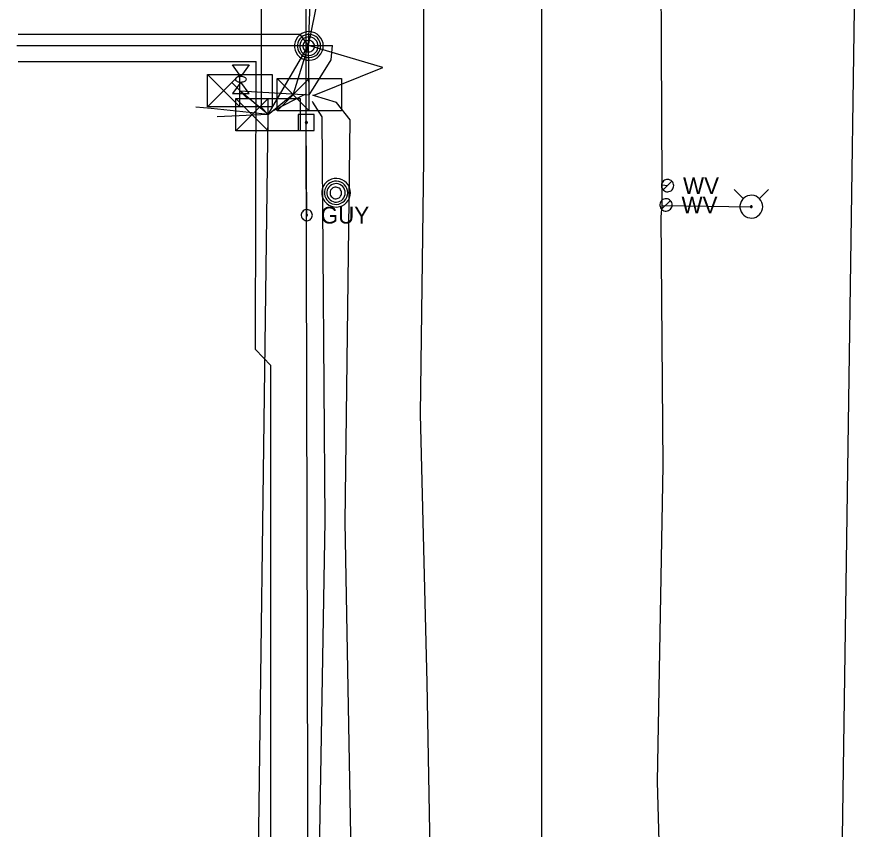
# Model space of a CAD drawing. Extents: x 596028 to 606371, y 330010 to 403088.
# Drawn here: x 601996.4 to 602191.3, y 376209.9 to 376396.9 of the extents above; entities that cross this region are included whole.
import ezdxf

# ---------------------------------------------------------------- set-up
doc = ezdxf.new("R2010")
doc.units = 0
for name, color, linetype in [('E_SIG', 7, 'Continuous'), ('E_UTL_E_Bold', 7, 'Continuous'), ('E_UTL_E_UG', 7, 'Continuous'), ('E_UTL_EGuyWire', 7, 'Continuous'), ('E_UTL_EPowerPole', 7, 'Continuous'), ('E_UTL_FO_UG', 7, 'Continuous'), ('E_UTL_G_UG', 7, 'Continuous'), ('E_UTL_MH', 7, 'Continuous'), ('E_UTL_Overhead', 7, 'Continuous'), ('E_UTL_SAN_UG', 7, 'Continuous'), ('E_UTL_T_UG', 7, 'Continuous'), ('E_UTL_W', 7, 'Continuous'), ('E_UTL_W_UG', 7, 'Continuous'), ('E_UTL_WHydrant', 7, 'Continuous')]:
    doc.layers.add(name, color=color, linetype=linetype)

msp = doc.modelspace()

# ---------------------------------------------------------------- linework, layer by layer
at = {"layer": 'E_SIG'}
for points in [[(602040.35, 376376.2), (602040.35, 376383.62)], [(602040.35, 376383.62), (602055.2, 376383.62)], [(602047.77, 376383.62), (602040.35, 376376.2)], [(602040.35, 376383.62), (602047.77, 376376.2)], [(602047.77, 376376.2), (602047.77, 376383.62)], [(602055.2, 376383.62), (602055.2, 376376.2)], [(602056.33, 376375.27), (602056.33, 376382.7)], [(602056.33, 376382.7), (602071.18, 376382.7)], [(602063.75, 376382.7), (602056.33, 376375.27)], [(602056.33, 376382.7), (602063.75, 376375.27)], [(602063.75, 376375.27), (602063.75, 376382.7)], [(602071.18, 376382.7), (602071.18, 376375.27)], [(602047.77, 376379.91), (602047.77, 376379.91)], [(602046.83, 376370.7), (602046.83, 376378.12)], [(602046.83, 376378.12), (602061.68, 376378.12)], [(602054.26, 376378.12), (602046.83, 376370.7)], [(602046.83, 376378.12), (602054.26, 376370.7)], [(602054.26, 376370.7), (602054.26, 376378.12)], [(602061.68, 376378.12), (602061.68, 376370.7)], [(602063.75, 376378.98), (602063.75, 376378.98)], [(602055.2, 376376.2), (602040.35, 376376.2)], [(602054.26, 376374.41), (602054.26, 376374.41)], [(602071.18, 376375.27), (602056.33, 376375.27)], [(602061.68, 376370.7), (602046.83, 376370.7)]]:
    msp.add_lwpolyline(points, dxfattribs=at)
at = {"layer": 'E_UTL_E_Bold'}
for points in [[(602046.09, 376385.85), (602049.9, 376385.85)], [(602048, 376383.19), (602046.09, 376385.85)], [(602049.9, 376385.85), (602048, 376383.19)], [(602048, 376381.92), (602046.09, 376379.25)], [(602049.27, 376382.55), (602049.24, 376382.67), (602049.18, 376382.79), (602049.06, 376382.89), (602048.92, 376382.99), (602048.73, 376383.07), (602048.52, 376383.13), (602048.3, 376383.17), (602048.06, 376383.18), (602047.82, 376383.18), (602047.58, 376383.15), (602047.36, 376383.1), (602047.16, 376383.03), (602047, 376382.94), (602046.87, 376382.84), (602046.78, 376382.73), (602046.73, 376382.61), (602046.73, 376382.49), (602046.78, 376382.37), (602046.87, 376382.26), (602047, 376382.16), (602047.16, 376382.07), (602047.36, 376382), (602047.58, 376381.95), (602047.82, 376381.92), (602048.06, 376381.92), (602048.3, 376381.93), (602048.52, 376381.97), (602048.73, 376382.03), (602048.92, 376382.11), (602049.06, 376382.21), (602049.18, 376382.31), (602049.24, 376382.43), (602049.27, 376382.55)], [(602049.9, 376379.25), (602048, 376381.92)], [(602046.09, 376379.25), (602049.9, 376379.25)]]:
    msp.add_lwpolyline(points, dxfattribs=at)
at = {"layer": 'E_UTL_E_UG'}
msp.add_lwpolyline([(602190.41, 375209.68), (602189.93, 375211.21), (602187.05, 375221.7), (602186.15, 375233.49), (602184.79, 375343.38), (602188.12, 375756.65), (602190.01, 375868.4), (602189.17, 375920.06), (602191.12, 375971.36), (602186.02, 376040.13), (602188.46, 376124.45), (602186.48, 376202.65), (602191.29, 376536.46)], dxfattribs=at)
at = {"layer": 'E_UTL_EGuyWire'}
for p, q in [((602046.01, 376381.73), (602049.53, 376378.09)), ((602063.18, 376351.27), (602063.07, 376372.59))]:
    msp.add_line(p, q, dxfattribs=at)
for points in [[(602064.47, 376351.27), (602064.44, 376351.51), (602064.37, 376351.75), (602064.26, 376351.96), (602064.11, 376352.15), (602063.93, 376352.31), (602063.72, 376352.44), (602063.49, 376352.52), (602063.24, 376352.55), (602063, 376352.54), (602062.76, 376352.48), (602062.54, 376352.38), (602062.34, 376352.24), (602062.17, 376352.06), (602062.04, 376351.86), (602061.95, 376351.63), (602061.91, 376351.39), (602061.91, 376351.15), (602061.95, 376350.91), (602062.04, 376350.68), (602062.17, 376350.47), (602062.34, 376350.3), (602062.54, 376350.16), (602062.76, 376350.06), (602063, 376350), (602063.24, 376349.99), (602063.49, 376350.02), (602063.72, 376350.1), (602063.93, 376350.22), (602064.11, 376350.38), (602064.26, 376350.57), (602064.37, 376350.79), (602064.44, 376351.03), (602064.47, 376351.27)], [(602063.34, 376351.27), (602063.34, 376351.3), (602063.33, 376351.33), (602063.32, 376351.36), (602063.3, 376351.38), (602063.28, 376351.4), (602063.25, 376351.41), (602063.22, 376351.42), (602063.19, 376351.43), (602063.16, 376351.43), (602063.13, 376351.42), (602063.1, 376351.41), (602063.08, 376351.39), (602063.06, 376351.37), (602063.04, 376351.34), (602063.03, 376351.31), (602063.02, 376351.28), (602063.02, 376351.25), (602063.03, 376351.22), (602063.04, 376351.19), (602063.06, 376351.17), (602063.08, 376351.15), (602063.1, 376351.13), (602063.13, 376351.12), (602063.16, 376351.11), (602063.19, 376351.11), (602063.22, 376351.11), (602063.25, 376351.12), (602063.28, 376351.14), (602063.3, 376351.16), (602063.32, 376351.18), (602063.33, 376351.21), (602063.34, 376351.24), (602063.34, 376351.27)]]:
    msp.add_lwpolyline(points, dxfattribs=at)
at = {"layer": 'E_UTL_EPowerPole'}
for points in [[(602063.04, 376374.44), (602063.04, 376377.35)], [(602064.89, 376374.44), (602061.2, 376374.44)], [(602061.2, 376374.44), (602061.2, 376370.75)], [(602064.89, 376370.75), (602064.89, 376374.44)], [(602063.31, 376372.59), (602063.31, 376372.64), (602063.3, 376372.68), (602063.28, 376372.72), (602063.25, 376372.76), (602063.21, 376372.79), (602063.17, 376372.81), (602063.13, 376372.83), (602063.09, 376372.83), (602063.04, 376372.83), (602063, 376372.82), (602062.96, 376372.8), (602062.92, 376372.77), (602062.89, 376372.74), (602062.86, 376372.7), (602062.85, 376372.66), (602062.84, 376372.62), (602062.84, 376372.57), (602062.85, 376372.53), (602062.86, 376372.48), (602062.89, 376372.45), (602062.92, 376372.41), (602062.96, 376372.39), (602063, 376372.37), (602063.04, 376372.36), (602063.09, 376372.36), (602063.13, 376372.36), (602063.17, 376372.38), (602063.21, 376372.4), (602063.25, 376372.43), (602063.28, 376372.47), (602063.3, 376372.51), (602063.31, 376372.55), (602063.31, 376372.59)], [(602061.2, 376370.75), (602064.89, 376370.75)]]:
    msp.add_lwpolyline(points, dxfattribs=at)
at = {"layer": 'E_UTL_FO_UG'}
msp.add_lwpolyline([(602063.59, 376390.35), (602061.56, 376392.95)], dxfattribs=at)
at = {"layer": 'E_UTL_G_UG'}
msp.add_lwpolyline([(602090.33, 375630.39), (602090.98, 375707.52), (602091.42, 375749.84), (602091.13, 375798.57), (602090.21, 375843.59), (602091.29, 375904.04), (602090.16, 375975.27), (602091, 375989.08), (602091.04, 376015.11), (602091.08, 376087.36), (602091.47, 376165.62), (602091.95, 376182.76), (602091.98, 376183.65), (602090.88, 376243.6), (602089.33, 376305.47), (602090.11, 376364.15), (602090.25, 376443.58)], dxfattribs=at)
at = {"layer": 'E_UTL_MH'}
for points in [[(602066.98, 376390.22), (602066.92, 376390.84), (602066.74, 376391.45), (602066.45, 376392), (602066.06, 376392.5), (602065.59, 376392.91), (602065.05, 376393.22), (602064.45, 376393.43), (602063.83, 376393.52), (602063.21, 376393.49), (602062.6, 376393.34), (602062.03, 376393.08), (602061.51, 376392.71), (602061.08, 376392.26), (602060.74, 376391.73), (602060.51, 376391.15), (602060.39, 376390.53), (602060.39, 376389.91), (602060.51, 376389.29), (602060.74, 376388.71), (602061.08, 376388.18), (602061.51, 376387.73), (602062.03, 376387.36), (602062.6, 376387.1), (602063.21, 376386.95), (602063.83, 376386.92), (602064.45, 376387.01), (602065.05, 376387.22), (602065.59, 376387.53), (602066.06, 376387.94), (602066.45, 376388.44), (602066.74, 376388.99), (602066.92, 376389.59), (602066.98, 376390.22)], [(602066.36, 376390.21), (602066.31, 376390.72), (602066.17, 376391.21), (602065.94, 376391.66), (602065.62, 376392.06), (602065.24, 376392.4), (602064.8, 376392.65), (602064.31, 376392.82), (602063.81, 376392.89), (602063.3, 376392.86), (602062.81, 376392.74), (602062.35, 376392.53), (602061.93, 376392.24), (602061.58, 376391.87), (602061.3, 376391.44), (602061.12, 376390.97), (602061.02, 376390.47), (602061.02, 376389.96), (602061.12, 376389.46), (602061.3, 376388.99), (602061.58, 376388.56), (602061.93, 376388.19), (602062.35, 376387.9), (602062.81, 376387.69), (602063.3, 376387.57), (602063.81, 376387.54), (602064.31, 376387.61), (602064.8, 376387.78), (602065.24, 376388.03), (602065.62, 376388.37), (602065.94, 376388.77), (602066.17, 376389.22), (602066.31, 376389.71), (602066.36, 376390.21)], [(602065.8, 376390.19), (602065.76, 376390.59), (602065.64, 376390.98), (602065.46, 376391.34), (602065.21, 376391.66), (602064.9, 376391.92), (602064.55, 376392.12), (602064.17, 376392.26), (602063.77, 376392.31), (602063.36, 376392.29), (602062.97, 376392.2), (602062.6, 376392.03), (602062.27, 376391.8), (602061.99, 376391.5), (602061.78, 376391.16), (602061.63, 376390.79), (602061.55, 376390.39), (602061.55, 376389.98), (602061.63, 376389.59), (602061.78, 376389.21), (602061.99, 376388.87), (602062.27, 376388.58), (602062.6, 376388.34), (602062.97, 376388.17), (602063.36, 376388.08), (602063.77, 376388.06), (602064.17, 376388.12), (602064.55, 376388.25), (602064.9, 376388.45), (602065.21, 376388.72), (602065.46, 376389.04), (602065.64, 376389.4), (602065.76, 376389.78), (602065.8, 376390.19)], [(602064.94, 376390.17), (602064.92, 376390.42), (602064.85, 376390.67), (602064.73, 376390.89), (602064.57, 376391.09), (602064.38, 376391.26), (602064.16, 376391.38), (602063.92, 376391.47), (602063.67, 376391.5), (602063.42, 376391.49), (602063.17, 376391.43), (602062.94, 376391.32), (602062.74, 376391.18), (602062.56, 376390.99), (602062.43, 376390.78), (602062.33, 376390.55), (602062.28, 376390.3), (602062.28, 376390.04), (602062.33, 376389.8), (602062.43, 376389.56), (602062.56, 376389.35), (602062.74, 376389.16), (602062.94, 376389.02), (602063.17, 376388.91), (602063.42, 376388.85), (602063.67, 376388.84), (602063.92, 376388.88), (602064.16, 376388.96), (602064.38, 376389.09), (602064.57, 376389.25), (602064.73, 376389.45), (602064.85, 376389.68), (602064.92, 376389.92), (602064.94, 376390.17)], [(602073.23, 376356.43), (602073.17, 376357.05), (602072.99, 376357.65), (602072.7, 376358.21), (602072.32, 376358.7), (602071.84, 376359.11), (602071.3, 376359.43), (602070.71, 376359.63), (602070.09, 376359.72), (602069.46, 376359.69), (602068.85, 376359.54), (602068.28, 376359.28), (602067.77, 376358.92), (602067.33, 376358.47), (602067, 376357.94), (602066.76, 376357.36), (602066.64, 376356.74), (602066.64, 376356.11), (602066.76, 376355.5), (602067, 376354.91), (602067.33, 376354.39), (602067.77, 376353.93), (602068.28, 376353.57), (602068.85, 376353.31), (602069.46, 376353.16), (602070.09, 376353.13), (602070.71, 376353.22), (602071.3, 376353.42), (602071.84, 376353.74), (602072.32, 376354.15), (602072.7, 376354.64), (602072.99, 376355.2), (602073.17, 376355.8), (602073.23, 376356.43)], [(602072.61, 376356.42), (602072.56, 376356.93), (602072.42, 376357.42), (602072.19, 376357.87), (602071.87, 376358.27), (602071.49, 376358.6), (602071.05, 376358.86), (602070.57, 376359.02), (602070.06, 376359.09), (602069.56, 376359.07), (602069.06, 376358.95), (602068.6, 376358.74), (602068.18, 376358.44), (602067.83, 376358.08), (602067.56, 376357.65), (602067.37, 376357.18), (602067.27, 376356.68), (602067.27, 376356.17), (602067.37, 376355.67), (602067.56, 376355.19), (602067.83, 376354.77), (602068.18, 376354.4), (602068.6, 376354.1), (602069.06, 376353.89), (602069.56, 376353.77), (602070.06, 376353.75), (602070.57, 376353.82), (602071.05, 376353.99), (602071.49, 376354.24), (602071.87, 376354.57), (602072.19, 376354.97), (602072.42, 376355.43), (602072.56, 376355.91), (602072.61, 376356.42)], [(602072.05, 376356.39), (602072.01, 376356.8), (602071.9, 376357.18), (602071.71, 376357.54), (602071.46, 376357.86), (602071.16, 376358.13), (602070.81, 376358.33), (602070.42, 376358.46), (602070.02, 376358.52), (602069.62, 376358.5), (602069.22, 376358.4), (602068.86, 376358.24), (602068.53, 376358), (602068.25, 376357.71), (602068.03, 376357.37), (602067.88, 376356.99), (602067.8, 376356.59), (602067.8, 376356.19), (602067.88, 376355.79), (602068.03, 376355.42), (602068.25, 376355.08), (602068.53, 376354.78), (602068.86, 376354.55), (602069.22, 376354.38), (602069.62, 376354.29), (602070.02, 376354.27), (602070.42, 376354.32), (602070.81, 376354.46), (602071.16, 376354.66), (602071.46, 376354.92), (602071.71, 376355.24), (602071.9, 376355.6), (602072.01, 376355.99), (602072.05, 376356.39)], [(602071.19, 376356.38), (602071.17, 376356.63), (602071.1, 376356.87), (602070.98, 376357.1), (602070.83, 376357.3), (602070.64, 376357.46), (602070.42, 376357.59), (602070.18, 376357.67), (602069.93, 376357.71), (602069.67, 376357.7), (602069.43, 376357.64), (602069.2, 376357.53), (602068.99, 376357.38), (602068.82, 376357.2), (602068.68, 376356.99), (602068.58, 376356.75), (602068.54, 376356.5), (602068.54, 376356.25), (602068.58, 376356), (602068.68, 376355.77), (602068.82, 376355.55), (602068.99, 376355.37), (602069.2, 376355.22), (602069.43, 376355.12), (602069.67, 376355.06), (602069.93, 376355.05), (602070.18, 376355.08), (602070.42, 376355.17), (602070.64, 376355.29), (602070.83, 376355.46), (602070.98, 376355.66), (602071.1, 376355.88), (602071.17, 376356.12), (602071.19, 376356.38)]]:
    msp.add_lwpolyline(points, dxfattribs=at)
at = {"layer": 'E_UTL_Overhead'}
msp.add_lwpolyline([(602066.34, 374292.77), (602066.62, 374583.45), (602066.23, 374727.52), (602065.76, 374864.44), (602065.08, 375005.94), (602064.91, 375146.3), (602064.66, 375287.35), (602064.5, 375474.72), (602064.37, 375619.94), (602064.77, 375679.41), (602064.41, 375809.38), (602063.83, 375999.2), (602063.47, 376187.97), (602063.07, 376372.59), (602063.14, 376562.11), (602062.17, 376753.86), (602064.11, 376825.6), (602061.51, 376984.74), (602059.26, 377161.57), (602058.1, 377338.74)], dxfattribs=at)
at = {"layer": 'E_UTL_SAN_UG'}
msp.add_line((602117.3, 376102.61), (602117.3, 376402.81), dxfattribs=at)
at = {"layer": 'E_UTL_T_UG'}
for points in [[(602063.75, 376378.98), (602063.59, 376390.35), (602067.15, 376480.94), (602067.16, 376483.43), (602071.41, 376544.95), (602070.97, 376562.37), (602067.3, 376563.95), (602063.67, 376563.74), (602068.2, 376565.42), (602069.69, 376568.22), (602072, 376638.01), (602070.11, 376656.7), (602068.99, 376707.04), (602067.44, 376730.52), (602067.31, 376744.58), (602066.49, 376760.57), (602066.06, 376817.68), (602066.42, 376829.42), (602068.26, 376846.77), (602065.52, 376916.2), (602064.76, 376979.53), (602064.17, 376984.62)], [(602054.26, 376374.41), (602052.77, 376376.08), (602052.77, 376772.91), (601996.64, 376772.91)], [(602063.59, 376390.35), (602082.41, 376482.63), (602082.54, 376546.28), (602084.28, 376639.34), (602083.35, 376678.03), (602085.02, 376705.3), (602084.18, 376737.48)], [(601996.75, 376392.95), (602061.56, 376392.95)], [(601996.43, 376390.35), (602063.59, 376390.35), (602069.08, 376390.35)], [(602054.26, 376374.41), (602060.09, 376379.2), (602063.59, 376390.35)], [(602054.26, 376374.41), (602063.59, 376390.35)], [(602064.54, 376378.89), (602064.88, 376378.93), (602080.68, 376385.26), (602063.59, 376390.35)], [(602063.75, 376378.98), (602064.76, 376380.54), (602068.79, 376387.01), (602069.08, 376390.35)], [(601996.7, 376386.68), (602051.52, 376386.68)], [(602055.02, 373190.4), (602054.9, 376316.68), (602051.39, 376320.34), (602051.52, 376386.68)], [(602054.26, 376374.41), (602047.77, 376379.91), (602063.75, 376378.98)], [(602062.84, 376379.05), (602062.54, 376378.94), (602055.6, 376375.37), (602055.16, 376375.15)], [(602065.8, 375681.02), (602068.05, 375681.52), (602071.1, 375683.38), (602071.97, 375686.56), (602072.18, 375802.06), (602072.08, 375880.8), (602071.85, 375999.83), (602072.62, 376034.16), (602074.11, 376157.73), (602073.47, 376199.87), (602072.04, 376280.57), (602073.16, 376373.22), (602070.02, 376377.19), (602064.99, 376378.75), (602064.54, 376378.89)], [(602054.26, 376374.41), (602041.17, 376375.82), (602037.61, 376376.15)], [(602066.16, 375475.51), (602067.52, 375477.91), (602067.17, 375502.95), (602067.29, 375581.36), (602066.6, 375620.23), (602065.8, 375681.02), (602068.19, 375687.5), (602067.48, 375802.47), (602067.09, 375881.87), (602067.35, 376002.06), (602067.85, 376034.24), (602065.57, 376157.01), (602066.09, 376198.27), (602066.01, 376199.74), (602067.42, 376280.91), (602066.75, 376373.94), (602064.59, 376377.32), (602064.46, 376377.41)], [(602054.26, 376374.41), (602042.51, 376373.91)], [(602057.85, 374433.74), (602053.94, 374597.47), (602053.83, 374737.56), (602056.65, 374876.16), (602056.56, 375006.47), (602055.52, 375153.81), (602058.07, 375266.58), (602059.7, 375292.14), (602058.26, 375292.19), (602056.46, 375294.38), (602056.46, 375435.81), (602055.24, 375464.42), (602053.46, 375618.71), (602053.85, 375750.72), (602052.72, 375881), (602051.42, 376011.78), (602050.17, 376031.68), (602051.41, 376156.74), (602054.26, 376374.41)]]:
    msp.add_lwpolyline(points, dxfattribs=at)
at = {"layer": 'E_UTL_W'}
for points in [[(602147.68, 376358.07), (602147.66, 376358.34), (602147.58, 376358.6), (602147.46, 376358.84), (602147.29, 376359.05), (602147.08, 376359.23), (602146.85, 376359.36), (602146.59, 376359.45), (602146.32, 376359.49), (602146.05, 376359.48), (602145.79, 376359.41), (602145.54, 376359.3), (602145.32, 376359.14), (602145.14, 376358.95), (602144.99, 376358.72), (602144.89, 376358.47), (602144.84, 376358.2), (602144.84, 376357.93), (602144.89, 376357.66), (602144.99, 376357.41), (602145.14, 376357.18), (602145.32, 376356.99), (602145.54, 376356.83), (602145.79, 376356.72), (602146.05, 376356.65), (602146.32, 376356.64), (602146.59, 376356.68), (602146.85, 376356.77), (602147.08, 376356.9), (602147.29, 376357.08), (602147.46, 376357.29), (602147.58, 376357.54), (602147.66, 376357.8), (602147.68, 376358.07)], [(602145.25, 376357.06), (602147.26, 376359.07)], [(602147.33, 376353.62), (602147.3, 376353.89), (602147.23, 376354.15), (602147.1, 376354.39), (602146.94, 376354.6), (602146.73, 376354.78), (602146.5, 376354.91), (602146.24, 376355), (602145.97, 376355.04), (602145.7, 376355.03), (602145.44, 376354.96), (602145.19, 376354.85), (602144.97, 376354.7), (602144.78, 376354.5), (602144.64, 376354.27), (602144.54, 376354.02), (602144.48, 376353.75), (602144.48, 376353.48), (602144.54, 376353.22), (602144.64, 376352.96), (602144.78, 376352.74), (602144.97, 376352.54), (602145.19, 376352.38), (602145.44, 376352.27), (602145.7, 376352.21), (602145.97, 376352.19), (602146.24, 376352.23), (602146.5, 376352.32), (602146.73, 376352.46), (602146.94, 376352.63), (602147.1, 376352.85), (602147.23, 376353.09), (602147.3, 376353.35), (602147.33, 376353.62)], [(602144.9, 376352.61), (602146.91, 376354.63)]]:
    msp.add_lwpolyline(points, dxfattribs=at)
at = {"layer": 'E_UTL_W_UG'}
for points in [[(602135.71, 375597.53), (602135.31, 375708.24), (602135.76, 375762.16), (602135.59, 375763.7), (602140.12, 375785.95), (602143.2, 375816.9), (602143.2, 375852.72), (602143.39, 375854.01), (602143.96, 375952.39), (602146.12, 376094.96), (602145.68, 376157.15), (602143.94, 376220.88), (602145.26, 376293.57), (602144.76, 376350.89), (602145.04, 376353.46), (602145, 376358.27), (602144.67, 376438.27)], [(602145, 376358.27), (602146.26, 376358.07)], [(602145.04, 376353.46), (602165.55, 376353.21)]]:
    msp.add_lwpolyline(points, dxfattribs=at)
at = {"layer": 'E_UTL_WHydrant'}
for points in [[(602163.72, 376355.05), (602161.57, 376357.19)], [(602167.39, 376355.05), (602169.53, 376357.19)], [(602168.17, 376353.21), (602168.13, 376353.71), (602167.99, 376354.19), (602167.76, 376354.63), (602167.45, 376355.02), (602167.07, 376355.35), (602166.64, 376355.6), (602166.17, 376355.76), (602165.68, 376355.83), (602165.18, 376355.81), (602164.69, 376355.69), (602164.24, 376355.49), (602163.83, 376355.2), (602163.49, 376354.84), (602163.22, 376354.42), (602163.03, 376353.95), (602162.94, 376353.46), (602162.94, 376352.97), (602163.03, 376352.48), (602163.22, 376352.01), (602163.49, 376351.59), (602163.83, 376351.23), (602164.24, 376350.94), (602164.69, 376350.74), (602165.18, 376350.62), (602165.68, 376350.59), (602166.17, 376350.67), (602166.64, 376350.83), (602167.07, 376351.08), (602167.45, 376351.4), (602167.76, 376351.8), (602167.99, 376352.24), (602168.13, 376352.72), (602168.17, 376353.21)], [(602165.75, 376353.21), (602165.75, 376353.25), (602165.74, 376353.29), (602165.72, 376353.32), (602165.7, 376353.35), (602165.67, 376353.38), (602165.63, 376353.4), (602165.6, 376353.41), (602165.56, 376353.41), (602165.52, 376353.41), (602165.49, 376353.4), (602165.45, 376353.39), (602165.42, 376353.37), (602165.39, 376353.34), (602165.37, 376353.31), (602165.36, 376353.27), (602165.35, 376353.23), (602165.35, 376353.2), (602165.36, 376353.16), (602165.37, 376353.12), (602165.39, 376353.09), (602165.42, 376353.06), (602165.45, 376353.04), (602165.49, 376353.02), (602165.52, 376353.02), (602165.56, 376353.01), (602165.6, 376353.02), (602165.63, 376353.03), (602165.67, 376353.05), (602165.7, 376353.08), (602165.72, 376353.11), (602165.74, 376353.14), (602165.75, 376353.18), (602165.75, 376353.21)]]:
    msp.add_lwpolyline(points, dxfattribs=at)

# ---------------------------------------------------------------- texts
at = {"layer": 'E_UTL_EGuyWire'}
msp.add_text('GUY', height=3.85, dxfattribs=at).set_placement((602066.39, 376349.34))
at = {"layer": 'E_UTL_W'}
for p in [(602149.82, 376356.14), (602149.47, 376351.69)]:
    msp.add_text('WV', height=3.85, dxfattribs=at).set_placement(p)

doc.saveas('drawing.dxf')
